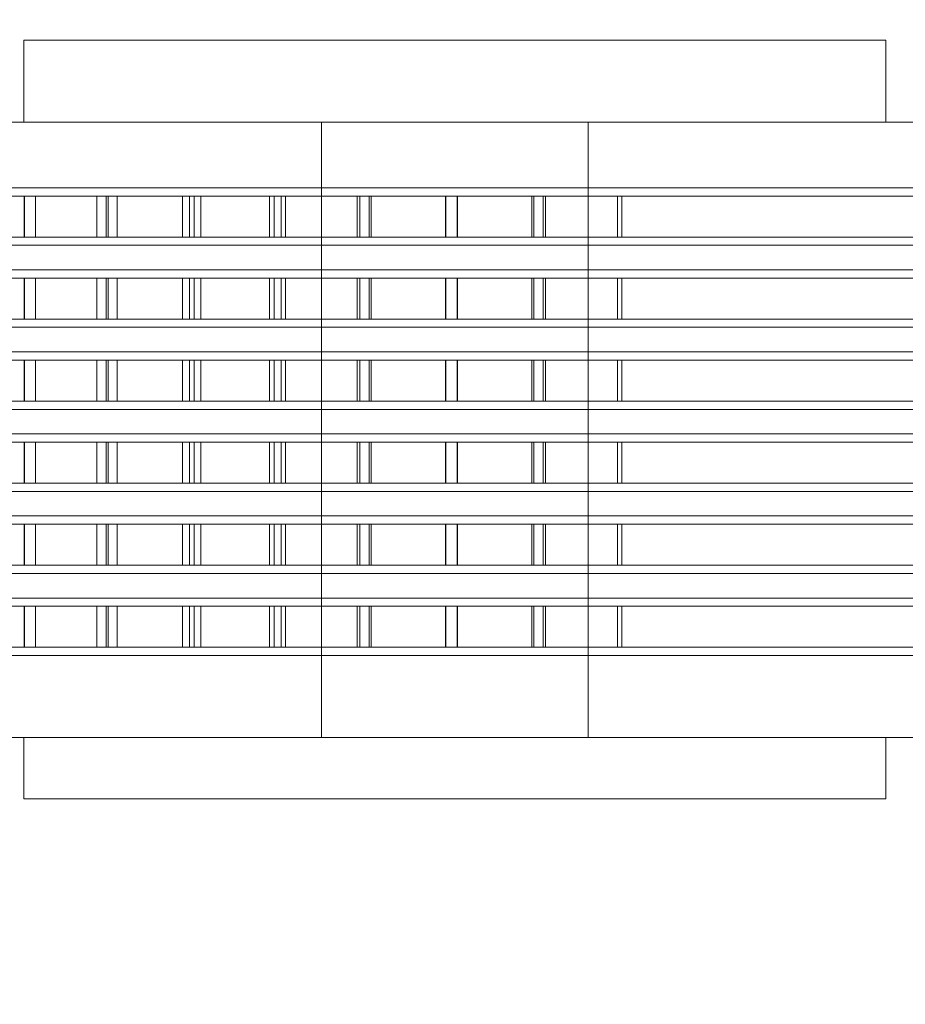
# Model space of a CAD drawing. Header units: millimetres. Extents: x -2233 to 61924, y -68080 to 6847.
# Tile 548 of 656: x 24344 to 24560, y -19725 to -19485. Entities that reach past the tile are written whole.
import ezdxf

# ---------------------------------------------------------------- set-up
doc = ezdxf.new("R2010")
doc.units = ezdxf.units.MM
doc.layers.add('COTAS_O', color=1, linetype='Continuous', lineweight=0)
doc.layers.add('superior_briquetadora', color=7, linetype='Continuous', lineweight=0)
doc.dimstyles.new('R19_100', dxfattribs={"dimtxt": 250, "dimasz": 150, "dimexe": 150, "dimexo": 80, "dimgap": 100, "dimtad": 1, "dimtih": 1, "dimtoh": 1, "dimdsep": 46, "dimcen": 0.09, "dimadec": 0, "dimazin": 0, "dimtfac": 1, "dimtdec": 4, "dimtofl": 0, "dimtmove": 0, "dimatfit": 3, "dimfxl": 1, "dimtolj": 1, "dimtzin": 0, "dimarcsym": 0})

# ---------------------------------------------------------------- blocks, each defined once
blk = doc.blocks.new('DIM_R28_42')
at = {"layer": 'COTAS_O'}
for p, q in [((23750.07, -19480), (23750.07, -20380)), ((25950.07, -19480), (25950.07, -20380)), ((23750.07, -20380), (23900.07, -20335)), ((25950.07, -20380), (25800.07, -20335)), ((23750.07, -20380), (25950.07, -20380)), ((23750.07, -20380), (23900.07, -20425)), ((25950.07, -20380), (25800.07, -20425))]:
    blk.add_line(p, q, dxfattribs=at)
blk.add_text('2200 O', height=250, dxfattribs=at).set_placement((24850.07, -20280))

msp = doc.modelspace()

# ---------------------------------------------------------------- linework, layer by layer
at = {"layer": 'superior_briquetadora'}
for p, q in [((24345.067, -19490), (24346.855, -19490)), ((24345.067, -19490), (24345.067, -19510)), ((24346.855, -19490), (24352.158, -19490)), ((24352.158, -19490), (24360.795, -19490)), ((24360.795, -19490), (24372.472, -19490)), ((24372.472, -19490), (24386.791, -19490)), ((24386.791, -19490), (24403.265, -19490)), ((24403.265, -19490), (24421.333, -19490)), ((24421.333, -19490), (24440.379, -19490)), ((24440.379, -19490), (24459.756, -19490)), ((24459.756, -19490), (24478.802, -19490)), ((24478.802, -19490), (24496.87, -19490)), ((24496.87, -19490), (24513.344, -19490)), ((24513.344, -19490), (24527.663, -19490)), ((24527.663, -19490), (24539.34, -19490)), ((24539.34, -19490), (24547.977, -19490)), ((24547.977, -19490), (24553.28, -19490)), ((24553.28, -19490), (24555.067, -19490)), ((24555.067, -19490), (24555.067, -19510)), ((24357.53, -19510), (24337.605, -19510)), ((24343.004, -19510), (24361.864, -19510)), ((24346.855, -19510), (24345.067, -19510)), ((24352.158, -19510), (24346.855, -19510)), ((24360.795, -19510), (24352.158, -19510)), ((24376.647, -19510), (24357.53, -19510)), ((24372.472, -19510), (24360.795, -19510)), ((24361.864, -19510), (24381.086, -19510)), ((24386.791, -19510), (24372.472, -19510)), ((24393.408, -19510), (24376.647, -19510)), ((24381.086, -19510), (24400.592, -19510)), ((24403.265, -19510), (24386.791, -19510)), ((24406.455, -19510), (24393.408, -19510)), ((24400.592, -19510), (24420.3, -19510)), ((24421.333, -19510), (24403.265, -19510)), ((24414.732, -19510), (24406.455, -19510)), ((24417.567, -19510), (24414.732, -19510)), ((24417.567, -19660), (24417.567, -19510)), ((24420.3, -19510), (24440.131, -19510)), ((24440.379, -19510), (24421.333, -19510)), ((24440.131, -19510), (24460.003, -19510)), ((24459.756, -19510), (24440.379, -19510)), ((24478.802, -19510), (24459.756, -19510)), ((24460.003, -19510), (24479.835, -19510)), ((24496.87, -19510), (24478.802, -19510)), ((24479.835, -19510), (24499.543, -19510)), ((24482.567, -19660), (24482.567, -19510)), ((24485.403, -19510), (24482.567, -19510)), ((24493.68, -19510), (24485.403, -19510)), ((24506.727, -19510), (24493.68, -19510)), ((24513.344, -19510), (24496.87, -19510)), ((24499.543, -19510), (24519.049, -19510)), ((24523.488, -19510), (24506.727, -19510)), ((24527.663, -19510), (24513.344, -19510)), ((24519.049, -19510), (24538.271, -19510)), ((24542.605, -19510), (24523.488, -19510)), ((24539.34, -19510), (24527.663, -19510)), ((24538.271, -19510), (24557.131, -19510)), ((24547.977, -19510), (24539.34, -19510)), ((24562.53, -19510), (24542.605, -19510)), ((24553.28, -19510), (24547.977, -19510)), ((24555.067, -19510), (24553.28, -19510)), ((24557.131, -19510), (24575.55, -19510)), ((24335.262, -19526), (24353.636, -19526)), ((24343.004, -19526), (24361.864, -19526)), ((24353.636, -19526), (24372.422, -19526)), ((24361.864, -19526), (24381.086, -19526)), ((24372.422, -19526), (24391.54, -19526)), ((24381.086, -19526), (24400.592, -19526)), ((24391.54, -19526), (24410.91, -19526)), ((24400.592, -19526), (24420.3, -19526)), ((24410.91, -19526), (24430.447, -19526)), ((24420.3, -19526), (24440.131, -19526)), ((24430.447, -19526), (24450.067, -19526)), ((24440.131, -19526), (24460.003, -19526)), ((24450.067, -19526), (24469.688, -19526)), ((24460.003, -19526), (24479.835, -19526)), ((24469.688, -19526), (24489.225, -19526)), ((24479.835, -19526), (24499.543, -19526)), ((24489.225, -19526), (24508.595, -19526)), ((24499.543, -19526), (24519.049, -19526)), ((24508.595, -19526), (24527.713, -19526)), ((24519.049, -19526), (24538.271, -19526)), ((24527.713, -19526), (24546.499, -19526)), ((24538.271, -19526), (24557.131, -19526)), ((24546.499, -19526), (24564.873, -19526)), ((24557.131, -19526), (24575.55, -19526)), ((24325.147, -19528), (24345.131, -19528)), ((24345.199, -19528), (24325.807, -19528)), ((24328.381, -19528), (24347.848, -19528)), ((24362.843, -19528), (24342.412, -19528)), ((24345.131, -19528), (24365.625, -19528)), ((24345.131, -19538), (24345.131, -19528)), ((24365.101, -19528), (24345.199, -19528)), ((24345.199, -19538), (24345.199, -19528)), ((24347.848, -19528), (24367.811, -19528)), ((24347.848, -19538), (24347.848, -19528)), ((24383.697, -19528), (24362.843, -19528)), ((24362.843, -19538), (24362.843, -19528)), ((24385.415, -19528), (24365.101, -19528)), ((24365.101, -19538), (24365.101, -19528)), ((24365.625, -19528), (24386.528, -19528)), ((24365.625, -19538), (24365.625, -19528)), ((24367.811, -19528), (24388.173, -19528)), ((24367.811, -19538), (24367.811, -19528)), ((24404.874, -19528), (24383.697, -19528)), ((24383.697, -19538), (24383.697, -19528)), ((24406.044, -19528), (24385.415, -19528)), ((24385.415, -19538), (24385.415, -19528)), ((24386.528, -19528), (24407.74, -19528)), ((24386.528, -19538), (24386.528, -19528)), ((24388.173, -19528), (24408.836, -19528)), ((24388.173, -19538), (24388.173, -19528)), ((24426.269, -19528), (24404.874, -19528)), ((24404.874, -19538), (24404.874, -19528)), ((24426.886, -19528), (24406.044, -19528)), ((24406.044, -19538), (24406.044, -19528)), ((24407.74, -19528), (24429.158, -19528)), ((24407.74, -19538), (24407.74, -19528)), ((24408.836, -19528), (24429.699, -19528)), ((24408.836, -19538), (24408.836, -19528)), ((24447.781, -19528), (24426.269, -19528)), ((24426.269, -19538), (24426.269, -19528)), ((24447.84, -19528), (24426.886, -19528)), ((24426.886, -19538), (24426.886, -19528)), ((24429.158, -19528), (24450.677, -19528)), ((24429.158, -19538), (24429.158, -19528)), ((24429.699, -19528), (24450.661, -19528)), ((24429.699, -19538), (24429.699, -19528)), ((24469.303, -19528), (24447.781, -19528)), ((24447.781, -19538), (24447.781, -19528)), ((24468.805, -19528), (24447.84, -19528)), ((24447.84, -19538), (24447.84, -19528)), ((24450.661, -19528), (24471.62, -19528)), ((24450.661, -19538), (24450.661, -19528)), ((24450.677, -19528), (24472.193, -19528)), ((24450.677, -19538), (24450.677, -19528)), ((24489.68, -19528), (24468.805, -19528)), ((24468.805, -19538), (24468.805, -19528)), ((24490.733, -19528), (24469.303, -19528)), ((24469.303, -19538), (24469.303, -19528)), ((24471.62, -19528), (26228.731, -19528)), ((24471.62, -19538), (24471.62, -19528)), ((24472.193, -19528), (26229.304, -19528)), ((24472.193, -19538), (24472.193, -19528)), ((26235.991, -19528), (24489.68, -19528)), ((24489.68, -19538), (24489.68, -19528)), ((26237.044, -19528), (24490.733, -19528)), ((24490.733, -19538), (24490.733, -19528)), ((24325.147, -19538), (24345.131, -19538)), ((24345.199, -19538), (24325.807, -19538)), ((24328.381, -19538), (24347.848, -19538)), ((24362.843, -19538), (24342.412, -19538)), ((24345.131, -19538), (24365.625, -19538)), ((24365.101, -19538), (24345.199, -19538)), ((24347.848, -19538), (24367.811, -19538)), ((24383.697, -19538), (24362.843, -19538)), ((24385.415, -19538), (24365.101, -19538)), ((24365.625, -19538), (24386.528, -19538)), ((24367.811, -19538), (24388.173, -19538)), ((24404.874, -19538), (24383.697, -19538)), ((24406.044, -19538), (24385.415, -19538)), ((24386.528, -19538), (24407.74, -19538)), ((24388.173, -19538), (24408.836, -19538)), ((24426.269, -19538), (24404.874, -19538)), ((24426.886, -19538), (24406.044, -19538)), ((24407.74, -19538), (24429.158, -19538)), ((24408.836, -19538), (24429.699, -19538)), ((24447.781, -19538), (24426.269, -19538)), ((24447.84, -19538), (24426.886, -19538)), ((24429.158, -19538), (24450.677, -19538)), ((24429.699, -19538), (24450.661, -19538)), ((24469.303, -19538), (24447.781, -19538)), ((24468.805, -19538), (24447.84, -19538)), ((24450.661, -19538), (24471.62, -19538)), ((24450.677, -19538), (24472.193, -19538)), ((24489.68, -19538), (24468.805, -19538)), ((24490.733, -19538), (24469.303, -19538)), ((24471.62, -19538), (26228.731, -19538)), ((24472.193, -19538), (26229.304, -19538)), ((26235.991, -19538), (24489.68, -19538)), ((26237.044, -19538), (24490.733, -19538)), ((24335.262, -19540), (24353.636, -19540)), ((24343.004, -19540), (24361.864, -19540)), ((24353.636, -19540), (24372.422, -19540)), ((24361.864, -19540), (24381.086, -19540)), ((24372.422, -19540), (24391.54, -19540)), ((24381.086, -19540), (24400.592, -19540)), ((24391.54, -19540), (24410.91, -19540)), ((24400.592, -19540), (24420.3, -19540)), ((24410.91, -19540), (24430.447, -19540)), ((24420.3, -19540), (24440.131, -19540)), ((24430.447, -19540), (24450.067, -19540)), ((24440.131, -19540), (24460.003, -19540)), ((24450.067, -19540), (24469.688, -19540)), ((24460.003, -19540), (24479.835, -19540)), ((24469.688, -19540), (24489.225, -19540)), ((24479.835, -19540), (24499.543, -19540)), ((24489.225, -19540), (24508.595, -19540)), ((24499.543, -19540), (24519.049, -19540)), ((24508.595, -19540), (24527.713, -19540)), ((24519.049, -19540), (24538.271, -19540)), ((24527.713, -19540), (24546.499, -19540)), ((24538.271, -19540), (24557.131, -19540)), ((24546.499, -19540), (24564.873, -19540)), ((24557.131, -19540), (24575.55, -19540)), ((24335.262, -19546), (24353.636, -19546)), ((24343.004, -19546), (24361.864, -19546)), ((24353.636, -19546), (24372.422, -19546)), ((24361.864, -19546), (24381.086, -19546)), ((24372.422, -19546), (24391.54, -19546)), ((24381.086, -19546), (24400.592, -19546)), ((24391.54, -19546), (24410.91, -19546)), ((24400.592, -19546), (24420.3, -19546)), ((24410.91, -19546), (24430.447, -19546)), ((24420.3, -19546), (24440.131, -19546)), ((24430.447, -19546), (24450.067, -19546)), ((24440.131, -19546), (24460.003, -19546)), ((24450.067, -19546), (24469.688, -19546)), ((24460.003, -19546), (24479.835, -19546)), ((24469.688, -19546), (24489.225, -19546)), ((24479.835, -19546), (24499.543, -19546)), ((24489.225, -19546), (24508.595, -19546)), ((24499.543, -19546), (24519.049, -19546)), ((24508.595, -19546), (24527.713, -19546)), ((24519.049, -19546), (24538.271, -19546)), ((24527.713, -19546), (24546.499, -19546)), ((24538.271, -19546), (24557.131, -19546)), ((24546.499, -19546), (24564.873, -19546)), ((24557.131, -19546), (24575.55, -19546)), ((24325.147, -19548), (24345.131, -19548)), ((24345.199, -19548), (24325.807, -19548)), ((24328.381, -19548), (24347.848, -19548)), ((24362.843, -19548), (24342.412, -19548)), ((24345.131, -19548), (24365.625, -19548)), ((24345.131, -19558), (24345.131, -19548)), ((24365.101, -19548), (24345.199, -19548)), ((24345.199, -19558), (24345.199, -19548)), ((24347.848, -19548), (24367.811, -19548)), ((24347.848, -19558), (24347.848, -19548)), ((24383.697, -19548), (24362.843, -19548)), ((24362.843, -19558), (24362.843, -19548)), ((24385.415, -19548), (24365.101, -19548)), ((24365.101, -19558), (24365.101, -19548)), ((24365.625, -19548), (24386.528, -19548)), ((24365.625, -19558), (24365.625, -19548)), ((24367.811, -19548), (24388.173, -19548)), ((24367.811, -19558), (24367.811, -19548)), ((24404.874, -19548), (24383.697, -19548)), ((24383.697, -19558), (24383.697, -19548)), ((24406.044, -19548), (24385.415, -19548)), ((24385.415, -19558), (24385.415, -19548)), ((24386.528, -19548), (24407.74, -19548)), ((24386.528, -19558), (24386.528, -19548)), ((24388.173, -19548), (24408.836, -19548)), ((24388.173, -19558), (24388.173, -19548)), ((24426.269, -19548), (24404.874, -19548)), ((24404.874, -19558), (24404.874, -19548)), ((24426.886, -19548), (24406.044, -19548)), ((24406.044, -19558), (24406.044, -19548)), ((24407.74, -19548), (24429.158, -19548)), ((24407.74, -19558), (24407.74, -19548)), ((24408.836, -19548), (24429.699, -19548)), ((24408.836, -19558), (24408.836, -19548)), ((24447.781, -19548), (24426.269, -19548)), ((24426.269, -19558), (24426.269, -19548)), ((24447.84, -19548), (24426.886, -19548)), ((24426.886, -19558), (24426.886, -19548)), ((24429.158, -19548), (24450.677, -19548)), ((24429.158, -19558), (24429.158, -19548)), ((24429.699, -19548), (24450.661, -19548)), ((24429.699, -19558), (24429.699, -19548)), ((24469.303, -19548), (24447.781, -19548)), ((24447.781, -19558), (24447.781, -19548)), ((24468.805, -19548), (24447.84, -19548)), ((24447.84, -19558), (24447.84, -19548)), ((24450.661, -19548), (24471.62, -19548)), ((24450.661, -19558), (24450.661, -19548)), ((24450.677, -19548), (24472.193, -19548)), ((24450.677, -19558), (24450.677, -19548)), ((24489.68, -19548), (24468.805, -19548)), ((24468.805, -19558), (24468.805, -19548)), ((24490.733, -19548), (24469.303, -19548)), ((24469.303, -19558), (24469.303, -19548)), ((24471.62, -19548), (26228.731, -19548)), ((24471.62, -19558), (24471.62, -19548)), ((24472.193, -19548), (26229.304, -19548)), ((24472.193, -19558), (24472.193, -19548)), ((26235.991, -19548), (24489.68, -19548)), ((24489.68, -19558), (24489.68, -19548)), ((26237.044, -19548), (24490.733, -19548)), ((24490.733, -19558), (24490.733, -19548)), ((24325.147, -19558), (24345.131, -19558)), ((24345.199, -19558), (24325.807, -19558)), ((24328.381, -19558), (24347.848, -19558)), ((24362.843, -19558), (24342.412, -19558)), ((24345.131, -19558), (24365.625, -19558)), ((24365.101, -19558), (24345.199, -19558)), ((24347.848, -19558), (24367.811, -19558)), ((24383.697, -19558), (24362.843, -19558)), ((24385.415, -19558), (24365.101, -19558)), ((24365.625, -19558), (24386.528, -19558)), ((24367.811, -19558), (24388.173, -19558)), ((24404.874, -19558), (24383.697, -19558)), ((24406.044, -19558), (24385.415, -19558)), ((24386.528, -19558), (24407.74, -19558)), ((24388.173, -19558), (24408.836, -19558)), ((24426.269, -19558), (24404.874, -19558)), ((24426.886, -19558), (24406.044, -19558)), ((24407.74, -19558), (24429.158, -19558)), ((24408.836, -19558), (24429.699, -19558)), ((24447.781, -19558), (24426.269, -19558)), ((24447.84, -19558), (24426.886, -19558)), ((24429.158, -19558), (24450.677, -19558)), ((24429.699, -19558), (24450.661, -19558)), ((24469.303, -19558), (24447.781, -19558)), ((24468.805, -19558), (24447.84, -19558)), ((24450.661, -19558), (24471.62, -19558)), ((24450.677, -19558), (24472.193, -19558)), ((24489.68, -19558), (24468.805, -19558)), ((24490.733, -19558), (24469.303, -19558)), ((24471.62, -19558), (26228.731, -19558)), ((24472.193, -19558), (26229.304, -19558)), ((26235.991, -19558), (24489.68, -19558)), ((26237.044, -19558), (24490.733, -19558)), ((24335.262, -19560), (24353.636, -19560)), ((24343.004, -19560), (24361.864, -19560)), ((24353.636, -19560), (24372.422, -19560)), ((24361.864, -19560), (24381.086, -19560)), ((24372.422, -19560), (24391.54, -19560)), ((24381.086, -19560), (24400.592, -19560)), ((24391.54, -19560), (24410.91, -19560)), ((24400.592, -19560), (24420.3, -19560)), ((24410.91, -19560), (24430.447, -19560)), ((24420.3, -19560), (24440.131, -19560)), ((24430.447, -19560), (24450.067, -19560)), ((24440.131, -19560), (24460.003, -19560)), ((24450.067, -19560), (24469.688, -19560)), ((24460.003, -19560), (24479.835, -19560)), ((24469.688, -19560), (24489.225, -19560)), ((24479.835, -19560), (24499.543, -19560)), ((24489.225, -19560), (24508.595, -19560)), ((24499.543, -19560), (24519.049, -19560)), ((24508.595, -19560), (24527.713, -19560)), ((24519.049, -19560), (24538.271, -19560)), ((24527.713, -19560), (24546.499, -19560)), ((24538.271, -19560), (24557.131, -19560)), ((24546.499, -19560), (24564.873, -19560)), ((24557.131, -19560), (24575.55, -19560)), ((24335.262, -19566), (24353.636, -19566)), ((24343.004, -19566), (24361.864, -19566)), ((24353.636, -19566), (24372.422, -19566)), ((24361.864, -19566), (24381.086, -19566)), ((24372.422, -19566), (24391.54, -19566)), ((24381.086, -19566), (24400.592, -19566)), ((24391.54, -19566), (24410.91, -19566)), ((24400.592, -19566), (24420.3, -19566)), ((24410.91, -19566), (24430.447, -19566)), ((24420.3, -19566), (24440.131, -19566)), ((24430.447, -19566), (24450.067, -19566)), ((24440.131, -19566), (24460.003, -19566)), ((24450.067, -19566), (24469.688, -19566)), ((24460.003, -19566), (24479.835, -19566)), ((24469.688, -19566), (24489.225, -19566)), ((24479.835, -19566), (24499.543, -19566)), ((24489.225, -19566), (24508.595, -19566)), ((24499.543, -19566), (24519.049, -19566)), ((24508.595, -19566), (24527.713, -19566)), ((24519.049, -19566), (24538.271, -19566)), ((24527.713, -19566), (24546.499, -19566)), ((24538.271, -19566), (24557.131, -19566)), ((24546.499, -19566), (24564.873, -19566)), ((24557.131, -19566), (24575.55, -19566)), ((24325.147, -19568), (24345.131, -19568)), ((24345.199, -19568), (24325.807, -19568)), ((24328.381, -19568), (24347.848, -19568)), ((24362.843, -19568), (24342.412, -19568)), ((24345.131, -19568), (24365.625, -19568)), ((24345.131, -19578), (24345.131, -19568)), ((24365.101, -19568), (24345.199, -19568)), ((24345.199, -19578), (24345.199, -19568)), ((24347.848, -19568), (24367.811, -19568)), ((24347.848, -19578), (24347.848, -19568)), ((24383.697, -19568), (24362.843, -19568)), ((24362.843, -19578), (24362.843, -19568)), ((24385.415, -19568), (24365.101, -19568)), ((24365.101, -19578), (24365.101, -19568)), ((24365.625, -19568), (24386.528, -19568)), ((24365.625, -19578), (24365.625, -19568)), ((24367.811, -19568), (24388.173, -19568)), ((24367.811, -19578), (24367.811, -19568)), ((24404.874, -19568), (24383.697, -19568)), ((24383.697, -19578), (24383.697, -19568)), ((24406.044, -19568), (24385.415, -19568)), ((24385.415, -19578), (24385.415, -19568)), ((24386.528, -19568), (24407.74, -19568)), ((24386.528, -19578), (24386.528, -19568)), ((24388.173, -19568), (24408.836, -19568)), ((24388.173, -19578), (24388.173, -19568)), ((24426.269, -19568), (24404.874, -19568)), ((24404.874, -19578), (24404.874, -19568)), ((24426.886, -19568), (24406.044, -19568)), ((24406.044, -19578), (24406.044, -19568)), ((24407.74, -19568), (24429.158, -19568)), ((24407.74, -19578), (24407.74, -19568)), ((24408.836, -19568), (24429.699, -19568)), ((24408.836, -19578), (24408.836, -19568)), ((24447.781, -19568), (24426.269, -19568)), ((24426.269, -19578), (24426.269, -19568)), ((24447.84, -19568), (24426.886, -19568)), ((24426.886, -19578), (24426.886, -19568)), ((24429.158, -19568), (24450.677, -19568)), ((24429.158, -19578), (24429.158, -19568)), ((24429.699, -19568), (24450.661, -19568)), ((24429.699, -19578), (24429.699, -19568)), ((24469.303, -19568), (24447.781, -19568)), ((24447.781, -19578), (24447.781, -19568)), ((24468.805, -19568), (24447.84, -19568)), ((24447.84, -19578), (24447.84, -19568)), ((24450.661, -19568), (24471.62, -19568)), ((24450.661, -19578), (24450.661, -19568)), ((24450.677, -19568), (24472.193, -19568)), ((24450.677, -19578), (24450.677, -19568)), ((24489.68, -19568), (24468.805, -19568)), ((24468.805, -19578), (24468.805, -19568)), ((24490.733, -19568), (24469.303, -19568)), ((24469.303, -19578), (24469.303, -19568)), ((24471.62, -19568), (26228.731, -19568)), ((24471.62, -19578), (24471.62, -19568)), ((24472.193, -19568), (26229.304, -19568)), ((24472.193, -19578), (24472.193, -19568)), ((26235.991, -19568), (24489.68, -19568)), ((24489.68, -19578), (24489.68, -19568)), ((26237.044, -19568), (24490.733, -19568)), ((24490.733, -19578), (24490.733, -19568)), ((24325.147, -19578), (24345.131, -19578)), ((24345.199, -19578), (24325.807, -19578)), ((24328.381, -19578), (24347.848, -19578)), ((24362.843, -19578), (24342.412, -19578)), ((24345.131, -19578), (24365.625, -19578)), ((24365.101, -19578), (24345.199, -19578)), ((24347.848, -19578), (24367.811, -19578)), ((24383.697, -19578), (24362.843, -19578)), ((24385.415, -19578), (24365.101, -19578)), ((24365.625, -19578), (24386.528, -19578)), ((24367.811, -19578), (24388.173, -19578)), ((24404.874, -19578), (24383.697, -19578)), ((24406.044, -19578), (24385.415, -19578)), ((24386.528, -19578), (24407.74, -19578)), ((24388.173, -19578), (24408.836, -19578)), ((24426.269, -19578), (24404.874, -19578)), ((24426.886, -19578), (24406.044, -19578)), ((24407.74, -19578), (24429.158, -19578)), ((24408.836, -19578), (24429.699, -19578)), ((24447.781, -19578), (24426.269, -19578)), ((24447.84, -19578), (24426.886, -19578)), ((24429.158, -19578), (24450.677, -19578)), ((24429.699, -19578), (24450.661, -19578)), ((24469.303, -19578), (24447.781, -19578)), ((24468.805, -19578), (24447.84, -19578)), ((24450.661, -19578), (24471.62, -19578)), ((24450.677, -19578), (24472.193, -19578)), ((24489.68, -19578), (24468.805, -19578)), ((24490.733, -19578), (24469.303, -19578)), ((24471.62, -19578), (26228.731, -19578)), ((24472.193, -19578), (26229.304, -19578)), ((26235.991, -19578), (24489.68, -19578)), ((26237.044, -19578), (24490.733, -19578)), ((24335.262, -19580), (24353.636, -19580)), ((24343.004, -19580), (24361.864, -19580)), ((24353.636, -19580), (24372.422, -19580)), ((24361.864, -19580), (24381.086, -19580)), ((24372.422, -19580), (24391.54, -19580)), ((24381.086, -19580), (24400.592, -19580)), ((24391.54, -19580), (24410.91, -19580)), ((24400.592, -19580), (24420.3, -19580)), ((24410.91, -19580), (24430.447, -19580)), ((24420.3, -19580), (24440.131, -19580)), ((24430.447, -19580), (24450.067, -19580)), ((24440.131, -19580), (24460.003, -19580)), ((24450.067, -19580), (24469.688, -19580)), ((24460.003, -19580), (24479.835, -19580)), ((24469.688, -19580), (24489.225, -19580)), ((24479.835, -19580), (24499.543, -19580)), ((24489.225, -19580), (24508.595, -19580)), ((24499.543, -19580), (24519.049, -19580)), ((24508.595, -19580), (24527.713, -19580)), ((24519.049, -19580), (24538.271, -19580)), ((24527.713, -19580), (24546.499, -19580)), ((24538.271, -19580), (24557.131, -19580)), ((24546.499, -19580), (24564.873, -19580)), ((24557.131, -19580), (24575.55, -19580)), ((24335.262, -19586), (24353.636, -19586)), ((24343.004, -19586), (24361.864, -19586)), ((24353.636, -19586), (24372.422, -19586)), ((24361.864, -19586), (24381.086, -19586)), ((24372.422, -19586), (24391.54, -19586)), ((24381.086, -19586), (24400.592, -19586)), ((24391.54, -19586), (24410.91, -19586)), ((24400.592, -19586), (24420.3, -19586)), ((24410.91, -19586), (24430.447, -19586)), ((24420.3, -19586), (24440.131, -19586)), ((24430.447, -19586), (24450.067, -19586)), ((24440.131, -19586), (24460.003, -19586)), ((24450.067, -19586), (24469.688, -19586)), ((24460.003, -19586), (24479.835, -19586)), ((24469.688, -19586), (24489.225, -19586)), ((24479.835, -19586), (24499.543, -19586)), ((24489.225, -19586), (24508.595, -19586)), ((24499.543, -19586), (24519.049, -19586)), ((24508.595, -19586), (24527.713, -19586)), ((24519.049, -19586), (24538.271, -19586)), ((24527.713, -19586), (24546.499, -19586)), ((24538.271, -19586), (24557.131, -19586)), ((24546.499, -19586), (24564.873, -19586)), ((24557.131, -19586), (24575.55, -19586)), ((24325.147, -19588), (24345.131, -19588)), ((24345.199, -19588), (24325.807, -19588)), ((24328.381, -19588), (24347.848, -19588)), ((24362.843, -19588), (24342.412, -19588)), ((24345.131, -19588), (24365.625, -19588)), ((24345.131, -19598), (24345.131, -19588)), ((24365.101, -19588), (24345.199, -19588)), ((24345.199, -19598), (24345.199, -19588)), ((24347.848, -19588), (24367.811, -19588)), ((24347.848, -19598), (24347.848, -19588)), ((24383.697, -19588), (24362.843, -19588)), ((24362.843, -19598), (24362.843, -19588)), ((24385.415, -19588), (24365.101, -19588)), ((24365.101, -19598), (24365.101, -19588)), ((24365.625, -19588), (24386.528, -19588)), ((24365.625, -19598), (24365.625, -19588)), ((24367.811, -19588), (24388.173, -19588)), ((24367.811, -19598), (24367.811, -19588)), ((24404.874, -19588), (24383.697, -19588)), ((24383.697, -19598), (24383.697, -19588)), ((24406.044, -19588), (24385.415, -19588)), ((24385.415, -19598), (24385.415, -19588)), ((24386.528, -19588), (24407.74, -19588)), ((24386.528, -19598), (24386.528, -19588)), ((24388.173, -19588), (24408.836, -19588)), ((24388.173, -19598), (24388.173, -19588)), ((24426.269, -19588), (24404.874, -19588)), ((24404.874, -19598), (24404.874, -19588)), ((24426.886, -19588), (24406.044, -19588)), ((24406.044, -19598), (24406.044, -19588)), ((24407.74, -19588), (24429.158, -19588)), ((24407.74, -19598), (24407.74, -19588)), ((24408.836, -19588), (24429.699, -19588)), ((24408.836, -19598), (24408.836, -19588)), ((24447.781, -19588), (24426.269, -19588)), ((24426.269, -19598), (24426.269, -19588)), ((24447.84, -19588), (24426.886, -19588)), ((24426.886, -19598), (24426.886, -19588)), ((24429.158, -19588), (24450.677, -19588)), ((24429.158, -19598), (24429.158, -19588)), ((24429.699, -19588), (24450.661, -19588)), ((24429.699, -19598), (24429.699, -19588)), ((24469.303, -19588), (24447.781, -19588)), ((24447.781, -19598), (24447.781, -19588)), ((24468.805, -19588), (24447.84, -19588)), ((24447.84, -19598), (24447.84, -19588)), ((24450.661, -19588), (24471.62, -19588)), ((24450.661, -19598), (24450.661, -19588)), ((24450.677, -19588), (24472.193, -19588)), ((24450.677, -19598), (24450.677, -19588)), ((24489.68, -19588), (24468.805, -19588)), ((24468.805, -19598), (24468.805, -19588)), ((24490.733, -19588), (24469.303, -19588)), ((24469.303, -19598), (24469.303, -19588)), ((24471.62, -19588), (26228.731, -19588)), ((24471.62, -19598), (24471.62, -19588)), ((24472.193, -19588), (26229.304, -19588)), ((24472.193, -19598), (24472.193, -19588)), ((26235.991, -19588), (24489.68, -19588)), ((24489.68, -19598), (24489.68, -19588)), ((26237.044, -19588), (24490.733, -19588)), ((24490.733, -19598), (24490.733, -19588)), ((24325.147, -19598), (24345.131, -19598)), ((24345.199, -19598), (24325.807, -19598)), ((24328.381, -19598), (24347.848, -19598)), ((24362.843, -19598), (24342.412, -19598)), ((24345.131, -19598), (24365.625, -19598)), ((24365.101, -19598), (24345.199, -19598)), ((24347.848, -19598), (24367.811, -19598)), ((24383.697, -19598), (24362.843, -19598)), ((24385.415, -19598), (24365.101, -19598)), ((24365.625, -19598), (24386.528, -19598)), ((24367.811, -19598), (24388.173, -19598)), ((24404.874, -19598), (24383.697, -19598)), ((24406.044, -19598), (24385.415, -19598)), ((24386.528, -19598), (24407.74, -19598)), ((24388.173, -19598), (24408.836, -19598)), ((24426.269, -19598), (24404.874, -19598)), ((24426.886, -19598), (24406.044, -19598)), ((24407.74, -19598), (24429.158, -19598)), ((24408.836, -19598), (24429.699, -19598)), ((24447.781, -19598), (24426.269, -19598)), ((24447.84, -19598), (24426.886, -19598)), ((24429.158, -19598), (24450.677, -19598)), ((24429.699, -19598), (24450.661, -19598)), ((24469.303, -19598), (24447.781, -19598)), ((24468.805, -19598), (24447.84, -19598)), ((24450.661, -19598), (24471.62, -19598)), ((24450.677, -19598), (24472.193, -19598)), ((24489.68, -19598), (24468.805, -19598)), ((24490.733, -19598), (24469.303, -19598)), ((24471.62, -19598), (26228.731, -19598)), ((24472.193, -19598), (26229.304, -19598)), ((26235.991, -19598), (24489.68, -19598)), ((26237.044, -19598), (24490.733, -19598)), ((24335.262, -19600), (24353.636, -19600)), ((24343.004, -19600), (24361.864, -19600)), ((24353.636, -19600), (24372.422, -19600)), ((24361.864, -19600), (24381.086, -19600)), ((24372.422, -19600), (24391.54, -19600)), ((24381.086, -19600), (24400.592, -19600)), ((24391.54, -19600), (24410.91, -19600)), ((24400.592, -19600), (24420.3, -19600)), ((24410.91, -19600), (24430.447, -19600)), ((24420.3, -19600), (24440.131, -19600)), ((24430.447, -19600), (24450.067, -19600)), ((24440.131, -19600), (24460.003, -19600)), ((24450.067, -19600), (24469.688, -19600)), ((24460.003, -19600), (24479.835, -19600)), ((24469.688, -19600), (24489.225, -19600)), ((24479.835, -19600), (24499.543, -19600)), ((24489.225, -19600), (24508.595, -19600)), ((24499.543, -19600), (24519.049, -19600)), ((24508.595, -19600), (24527.713, -19600)), ((24519.049, -19600), (24538.271, -19600)), ((24527.713, -19600), (24546.499, -19600)), ((24538.271, -19600), (24557.131, -19600)), ((24546.499, -19600), (24564.873, -19600)), ((24557.131, -19600), (24575.55, -19600)), ((24335.262, -19606), (24353.636, -19606)), ((24343.004, -19606), (24361.864, -19606)), ((24353.636, -19606), (24372.422, -19606)), ((24361.864, -19606), (24381.086, -19606)), ((24372.422, -19606), (24391.54, -19606)), ((24381.086, -19606), (24400.592, -19606)), ((24391.54, -19606), (24410.91, -19606)), ((24400.592, -19606), (24420.3, -19606)), ((24410.91, -19606), (24430.447, -19606)), ((24420.3, -19606), (24440.131, -19606)), ((24430.447, -19606), (24450.067, -19606)), ((24440.131, -19606), (24460.003, -19606)), ((24450.067, -19606), (24469.688, -19606)), ((24460.003, -19606), (24479.835, -19606)), ((24469.688, -19606), (24489.225, -19606)), ((24479.835, -19606), (24499.543, -19606)), ((24489.225, -19606), (24508.595, -19606)), ((24499.543, -19606), (24519.049, -19606)), ((24508.595, -19606), (24527.713, -19606)), ((24519.049, -19606), (24538.271, -19606)), ((24527.713, -19606), (24546.499, -19606)), ((24538.271, -19606), (24557.131, -19606)), ((24546.499, -19606), (24564.873, -19606)), ((24557.131, -19606), (24575.55, -19606)), ((24325.147, -19608), (24345.131, -19608)), ((24345.199, -19608), (24325.807, -19608)), ((24328.381, -19608), (24347.848, -19608)), ((24362.843, -19608), (24342.412, -19608)), ((24345.131, -19608), (24365.625, -19608)), ((24345.131, -19618), (24345.131, -19608)), ((24365.101, -19608), (24345.199, -19608)), ((24345.199, -19618), (24345.199, -19608)), ((24347.848, -19608), (24367.811, -19608)), ((24347.848, -19618), (24347.848, -19608)), ((24383.697, -19608), (24362.843, -19608)), ((24362.843, -19618), (24362.843, -19608)), ((24385.415, -19608), (24365.101, -19608)), ((24365.101, -19618), (24365.101, -19608)), ((24365.625, -19608), (24386.528, -19608)), ((24365.625, -19618), (24365.625, -19608)), ((24367.811, -19608), (24388.173, -19608)), ((24367.811, -19618), (24367.811, -19608)), ((24404.874, -19608), (24383.697, -19608)), ((24383.697, -19618), (24383.697, -19608)), ((24406.044, -19608), (24385.415, -19608)), ((24385.415, -19618), (24385.415, -19608)), ((24386.528, -19608), (24407.74, -19608)), ((24386.528, -19618), (24386.528, -19608)), ((24388.173, -19608), (24408.836, -19608)), ((24388.173, -19618), (24388.173, -19608)), ((24426.269, -19608), (24404.874, -19608)), ((24404.874, -19618), (24404.874, -19608)), ((24426.886, -19608), (24406.044, -19608)), ((24406.044, -19618), (24406.044, -19608)), ((24407.74, -19608), (24429.158, -19608)), ((24407.74, -19618), (24407.74, -19608)), ((24408.836, -19608), (24429.699, -19608)), ((24408.836, -19618), (24408.836, -19608)), ((24447.781, -19608), (24426.269, -19608)), ((24426.269, -19618), (24426.269, -19608)), ((24447.84, -19608), (24426.886, -19608)), ((24426.886, -19618), (24426.886, -19608)), ((24429.158, -19608), (24450.677, -19608)), ((24429.158, -19618), (24429.158, -19608)), ((24429.699, -19608), (24450.661, -19608)), ((24429.699, -19618), (24429.699, -19608)), ((24469.303, -19608), (24447.781, -19608)), ((24447.781, -19618), (24447.781, -19608)), ((24468.805, -19608), (24447.84, -19608)), ((24447.84, -19618), (24447.84, -19608)), ((24450.661, -19608), (24471.62, -19608)), ((24450.661, -19618), (24450.661, -19608)), ((24450.677, -19608), (24472.193, -19608)), ((24450.677, -19618), (24450.677, -19608)), ((24489.68, -19608), (24468.805, -19608)), ((24468.805, -19618), (24468.805, -19608)), ((24490.733, -19608), (24469.303, -19608)), ((24469.303, -19618), (24469.303, -19608)), ((24471.62, -19608), (26228.731, -19608)), ((24471.62, -19618), (24471.62, -19608)), ((24472.193, -19608), (26229.304, -19608)), ((24472.193, -19618), (24472.193, -19608)), ((26235.991, -19608), (24489.68, -19608)), ((24489.68, -19618), (24489.68, -19608)), ((26237.044, -19608), (24490.733, -19608)), ((24490.733, -19618), (24490.733, -19608)), ((24325.147, -19618), (24345.131, -19618)), ((24345.199, -19618), (24325.807, -19618)), ((24328.381, -19618), (24347.848, -19618)), ((24362.843, -19618), (24342.412, -19618)), ((24345.131, -19618), (24365.625, -19618)), ((24365.101, -19618), (24345.199, -19618)), ((24347.848, -19618), (24367.811, -19618)), ((24383.697, -19618), (24362.843, -19618)), ((24385.415, -19618), (24365.101, -19618)), ((24365.625, -19618), (24386.528, -19618)), ((24367.811, -19618), (24388.173, -19618)), ((24404.874, -19618), (24383.697, -19618)), ((24406.044, -19618), (24385.415, -19618)), ((24386.528, -19618), (24407.74, -19618)), ((24388.173, -19618), (24408.836, -19618)), ((24426.269, -19618), (24404.874, -19618)), ((24426.886, -19618), (24406.044, -19618)), ((24407.74, -19618), (24429.158, -19618)), ((24408.836, -19618), (24429.699, -19618)), ((24447.781, -19618), (24426.269, -19618)), ((24447.84, -19618), (24426.886, -19618)), ((24429.158, -19618), (24450.677, -19618)), ((24429.699, -19618), (24450.661, -19618)), ((24469.303, -19618), (24447.781, -19618)), ((24468.805, -19618), (24447.84, -19618)), ((24450.661, -19618), (24471.62, -19618)), ((24450.677, -19618), (24472.193, -19618)), ((24489.68, -19618), (24468.805, -19618)), ((24490.733, -19618), (24469.303, -19618)), ((24471.62, -19618), (26228.731, -19618)), ((24472.193, -19618), (26229.304, -19618)), ((26235.991, -19618), (24489.68, -19618)), ((26237.044, -19618), (24490.733, -19618)), ((24335.262, -19620), (24353.636, -19620)), ((24343.004, -19620), (24361.864, -19620)), ((24353.636, -19620), (24372.422, -19620)), ((24361.864, -19620), (24381.086, -19620)), ((24372.422, -19620), (24391.54, -19620)), ((24381.086, -19620), (24400.592, -19620)), ((24391.54, -19620), (24410.91, -19620)), ((24400.592, -19620), (24420.3, -19620)), ((24410.91, -19620), (24430.447, -19620)), ((24420.3, -19620), (24440.131, -19620)), ((24430.447, -19620), (24450.067, -19620)), ((24440.131, -19620), (24460.003, -19620)), ((24450.067, -19620), (24469.688, -19620)), ((24460.003, -19620), (24479.835, -19620)), ((24469.688, -19620), (24489.225, -19620)), ((24479.835, -19620), (24499.543, -19620)), ((24489.225, -19620), (24508.595, -19620)), ((24499.543, -19620), (24519.049, -19620)), ((24508.595, -19620), (24527.713, -19620)), ((24519.049, -19620), (24538.271, -19620)), ((24527.713, -19620), (24546.499, -19620)), ((24538.271, -19620), (24557.131, -19620)), ((24546.499, -19620), (24564.873, -19620)), ((24557.131, -19620), (24575.55, -19620)), ((24335.262, -19626), (24353.636, -19626)), ((24343.004, -19626), (24361.864, -19626)), ((24353.636, -19626), (24372.422, -19626)), ((24361.864, -19626), (24381.086, -19626)), ((24372.422, -19626), (24391.54, -19626)), ((24381.086, -19626), (24400.592, -19626)), ((24391.54, -19626), (24410.91, -19626)), ((24400.592, -19626), (24420.3, -19626)), ((24410.91, -19626), (24430.447, -19626)), ((24420.3, -19626), (24440.131, -19626)), ((24430.447, -19626), (24450.067, -19626)), ((24440.131, -19626), (24460.003, -19626)), ((24450.067, -19626), (24469.688, -19626)), ((24460.003, -19626), (24479.835, -19626)), ((24469.688, -19626), (24489.225, -19626)), ((24479.835, -19626), (24499.543, -19626)), ((24489.225, -19626), (24508.595, -19626)), ((24499.543, -19626), (24519.049, -19626)), ((24508.595, -19626), (24527.713, -19626)), ((24519.049, -19626), (24538.271, -19626)), ((24527.713, -19626), (24546.499, -19626)), ((24538.271, -19626), (24557.131, -19626)), ((24546.499, -19626), (24564.873, -19626)), ((24557.131, -19626), (24575.55, -19626)), ((24325.147, -19628), (24345.131, -19628)), ((24345.199, -19628), (24325.807, -19628)), ((24328.381, -19628), (24347.848, -19628)), ((24362.843, -19628), (24342.412, -19628)), ((24345.131, -19628), (24365.625, -19628)), ((24345.131, -19638), (24345.131, -19628)), ((24365.101, -19628), (24345.199, -19628)), ((24345.199, -19638), (24345.199, -19628)), ((24347.848, -19628), (24367.811, -19628)), ((24347.848, -19638), (24347.848, -19628)), ((24383.697, -19628), (24362.843, -19628)), ((24362.843, -19638), (24362.843, -19628)), ((24385.415, -19628), (24365.101, -19628)), ((24365.101, -19638), (24365.101, -19628)), ((24365.625, -19628), (24386.528, -19628)), ((24365.625, -19638), (24365.625, -19628)), ((24367.811, -19628), (24388.173, -19628)), ((24367.811, -19638), (24367.811, -19628)), ((24404.874, -19628), (24383.697, -19628)), ((24383.697, -19638), (24383.697, -19628)), ((24406.044, -19628), (24385.415, -19628)), ((24385.415, -19638), (24385.415, -19628)), ((24386.528, -19628), (24407.74, -19628)), ((24386.528, -19638), (24386.528, -19628)), ((24388.173, -19628), (24408.836, -19628)), ((24388.173, -19638), (24388.173, -19628)), ((24426.269, -19628), (24404.874, -19628)), ((24404.874, -19638), (24404.874, -19628)), ((24426.886, -19628), (24406.044, -19628)), ((24406.044, -19638), (24406.044, -19628)), ((24407.74, -19628), (24429.158, -19628)), ((24407.74, -19638), (24407.74, -19628)), ((24408.836, -19628), (24429.699, -19628)), ((24408.836, -19638), (24408.836, -19628)), ((24447.781, -19628), (24426.269, -19628)), ((24426.269, -19638), (24426.269, -19628)), ((24447.84, -19628), (24426.886, -19628)), ((24426.886, -19638), (24426.886, -19628)), ((24429.158, -19628), (24450.677, -19628)), ((24429.158, -19638), (24429.158, -19628)), ((24429.699, -19628), (24450.661, -19628)), ((24429.699, -19638), (24429.699, -19628)), ((24469.303, -19628), (24447.781, -19628)), ((24447.781, -19638), (24447.781, -19628)), ((24468.805, -19628), (24447.84, -19628)), ((24447.84, -19638), (24447.84, -19628)), ((24450.661, -19628), (24471.62, -19628)), ((24450.661, -19638), (24450.661, -19628)), ((24450.677, -19628), (24472.193, -19628)), ((24450.677, -19638), (24450.677, -19628)), ((24489.68, -19628), (24468.805, -19628)), ((24468.805, -19638), (24468.805, -19628)), ((24490.733, -19628), (24469.303, -19628)), ((24469.303, -19638), (24469.303, -19628)), ((24471.62, -19628), (26228.731, -19628)), ((24471.62, -19638), (24471.62, -19628)), ((24472.193, -19628), (26229.304, -19628)), ((24472.193, -19638), (24472.193, -19628)), ((26235.991, -19628), (24489.68, -19628)), ((24489.68, -19638), (24489.68, -19628)), ((26237.044, -19628), (24490.733, -19628)), ((24490.733, -19638), (24490.733, -19628)), ((24325.147, -19638), (24345.131, -19638)), ((24345.199, -19638), (24325.807, -19638)), ((24328.381, -19638), (24347.848, -19638)), ((24362.843, -19638), (24342.412, -19638)), ((24345.131, -19638), (24365.625, -19638)), ((24365.101, -19638), (24345.199, -19638)), ((24347.848, -19638), (24367.811, -19638)), ((24383.697, -19638), (24362.843, -19638)), ((24385.415, -19638), (24365.101, -19638)), ((24365.625, -19638), (24386.528, -19638)), ((24367.811, -19638), (24388.173, -19638)), ((24404.874, -19638), (24383.697, -19638)), ((24406.044, -19638), (24385.415, -19638)), ((24386.528, -19638), (24407.74, -19638)), ((24388.173, -19638), (24408.836, -19638)), ((24426.269, -19638), (24404.874, -19638)), ((24426.886, -19638), (24406.044, -19638)), ((24407.74, -19638), (24429.158, -19638)), ((24408.836, -19638), (24429.699, -19638)), ((24447.781, -19638), (24426.269, -19638)), ((24447.84, -19638), (24426.886, -19638)), ((24429.158, -19638), (24450.677, -19638)), ((24429.699, -19638), (24450.661, -19638)), ((24469.303, -19638), (24447.781, -19638)), ((24468.805, -19638), (24447.84, -19638)), ((24450.661, -19638), (24471.62, -19638)), ((24450.677, -19638), (24472.193, -19638)), ((24489.68, -19638), (24468.805, -19638)), ((24490.733, -19638), (24469.303, -19638)), ((24471.62, -19638), (26228.731, -19638)), ((24472.193, -19638), (26229.304, -19638)), ((26235.991, -19638), (24489.68, -19638)), ((26237.044, -19638), (24490.733, -19638)), ((24335.262, -19640), (24353.636, -19640)), ((24343.004, -19640), (24361.864, -19640)), ((24353.636, -19640), (24372.422, -19640)), ((24361.864, -19640), (24381.086, -19640)), ((24372.422, -19640), (24391.54, -19640)), ((24381.086, -19640), (24400.592, -19640)), ((24391.54, -19640), (24410.91, -19640)), ((24400.592, -19640), (24420.3, -19640)), ((24410.91, -19640), (24430.447, -19640)), ((24420.3, -19640), (24440.131, -19640)), ((24430.447, -19640), (24450.067, -19640)), ((24440.131, -19640), (24460.003, -19640)), ((24450.067, -19640), (24469.688, -19640)), ((24460.003, -19640), (24479.835, -19640)), ((24469.688, -19640), (24489.225, -19640)), ((24479.835, -19640), (24499.543, -19640)), ((24489.225, -19640), (24508.595, -19640)), ((24499.543, -19640), (24519.049, -19640)), ((24508.595, -19640), (24527.713, -19640)), ((24519.049, -19640), (24538.271, -19640)), ((24527.713, -19640), (24546.499, -19640)), ((24538.271, -19640), (24557.131, -19640)), ((24546.499, -19640), (24564.873, -19640)), ((24557.131, -19640), (24575.55, -19640)), ((24357.53, -19660), (24337.605, -19660)), ((24343.004, -19660), (24361.864, -19660)), ((24346.855, -19660), (24345.067, -19660)), ((24345.067, -19660), (24345.067, -19675)), ((24352.158, -19660), (24346.855, -19660)), ((24360.795, -19660), (24352.158, -19660)), ((24376.647, -19660), (24357.53, -19660)), ((24372.472, -19660), (24360.795, -19660)), ((24361.864, -19660), (24381.086, -19660)), ((24386.791, -19660), (24372.472, -19660)), ((24393.408, -19660), (24376.647, -19660)), ((24381.086, -19660), (24400.592, -19660)), ((24403.265, -19660), (24386.791, -19660)), ((24406.455, -19660), (24393.408, -19660)), ((24400.592, -19660), (24420.3, -19660)), ((24421.333, -19660), (24403.265, -19660)), ((24414.732, -19660), (24406.455, -19660)), ((24417.567, -19660), (24414.732, -19660)), ((24420.3, -19660), (24440.131, -19660)), ((24440.379, -19660), (24421.333, -19660)), ((24440.131, -19660), (24460.003, -19660)), ((24459.756, -19660), (24440.379, -19660)), ((24478.802, -19660), (24459.756, -19660)), ((24460.003, -19660), (24479.835, -19660)), ((24496.87, -19660), (24478.802, -19660)), ((24479.835, -19660), (24499.543, -19660)), ((24485.403, -19660), (24482.567, -19660)), ((24493.68, -19660), (24485.403, -19660)), ((24506.727, -19660), (24493.68, -19660)), ((24513.344, -19660), (24496.87, -19660)), ((24499.543, -19660), (24519.049, -19660)), ((24523.488, -19660), (24506.727, -19660)), ((24527.663, -19660), (24513.344, -19660)), ((24519.049, -19660), (24538.271, -19660)), ((24542.605, -19660), (24523.488, -19660)), ((24539.34, -19660), (24527.663, -19660)), ((24538.271, -19660), (24557.131, -19660)), ((24547.977, -19660), (24539.34, -19660)), ((24562.53, -19660), (24542.605, -19660)), ((24553.28, -19660), (24547.977, -19660)), ((24555.067, -19660), (24553.28, -19660)), ((24555.067, -19660), (24555.067, -19675)), ((24557.131, -19660), (24575.55, -19660)), ((24345.067, -19675), (24346.855, -19675)), ((24346.855, -19675), (24352.158, -19675)), ((24352.158, -19675), (24360.795, -19675)), ((24360.795, -19675), (24372.472, -19675)), ((24372.472, -19675), (24386.791, -19675)), ((24386.791, -19675), (24403.265, -19675)), ((24403.265, -19675), (24421.333, -19675)), ((24421.333, -19675), (24440.379, -19675)), ((24440.379, -19675), (24459.756, -19675)), ((24459.756, -19675), (24478.802, -19675)), ((24478.802, -19675), (24496.87, -19675)), ((24496.87, -19675), (24513.344, -19675)), ((24513.344, -19675), (24527.663, -19675)), ((24527.663, -19675), (24539.34, -19675)), ((24539.34, -19675), (24547.977, -19675)), ((24547.977, -19675), (24553.28, -19675)), ((24553.28, -19675), (24555.067, -19675))]:
    msp.add_line(p, q, dxfattribs=at)

# ---------------------------------------------------------------- dimensions: what is measured, and where the dimension line sits
at = {"layer": 'COTAS_O'}
dim = msp.add_aligned_dim(p1=(23750.067, -19480), p2=(25950.067, -19480), distance=-900, text='<> O', dimstyle='R19_100', dxfattribs=at)
dim.commit()
dim.dimension.update_dxf_attribs({"geometry": 'DIM_R28_42', "text_midpoint": (24850.067, -20380)})

doc.saveas('drawing.dxf')
